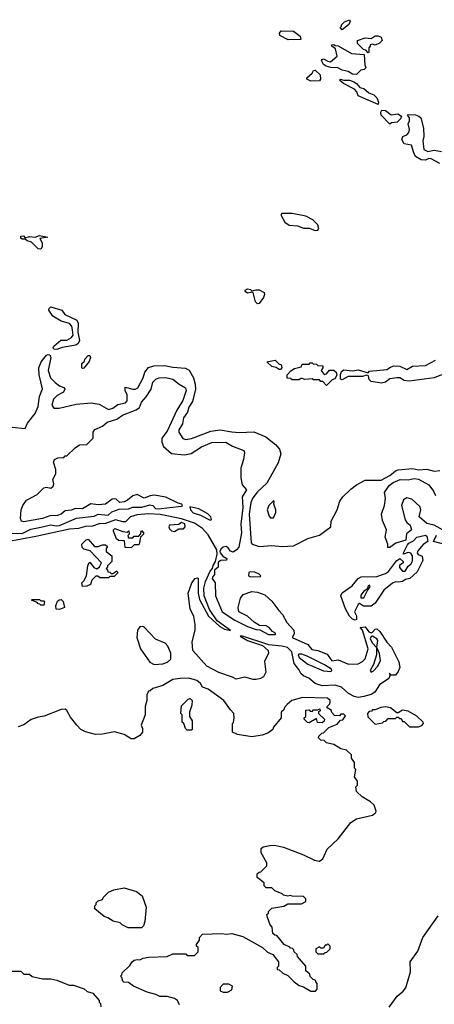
# Model space of a CAD drawing. Extents: x 2386423 to 2568864, y 578392 to 761999.
# Tile 391 of 454: x 2535117 to 2538006, y 679039 to 685900. Entities that reach past the tile are written whole.
import ezdxf

# ---------------------------------------------------------------- set-up
doc = ezdxf.new("R2010")
doc.units = 0

msp = doc.modelspace()

# ---------------------------------------------------------------- linework, layer by layer
at = {"layer": '0CON05XD'}
for points in [[(2537365, 685830), (2537350, 685845), (2537360, 685855), (2537360, 685865), (2537380, 685885), (2537415, 685900), (2537420, 685885), (2537407.5, 685865), (2537365, 685830)], [(2536988.8, 685758.8), (2536930.7, 685790.7), (2536927.5, 685805), (2536938.3, 685821.7), (2537025, 685821.2), (2537072.5, 685785), (2537075, 685762.5), (2536988.8, 685758.8)], [(2537545, 685670), (2537528.3, 685688.3), (2537511.7, 685691.7), (2537470, 685735), (2537470, 685755), (2537525, 685772.5), (2537565, 685770), (2537595, 685787.5), (2537615, 685787.5), (2537635, 685777.5), (2537642.5, 685755), (2537625, 685737.5), (2537595, 685722.5), (2537575, 685730), (2537560, 685725), (2537560, 685715), (2537550, 685705), (2537550, 685675), (2537545, 685670)], [(2537465, 685518.8), (2537435, 685520), (2537405, 685538.9), (2537365, 685548), (2537334.1, 685564.1), (2537285, 685566), (2537252.5, 685575), (2537235, 685586.7), (2537220, 685615), (2537225, 685622.5), (2537235, 685626.7), (2537265, 685610), (2537283, 685607), (2537330, 685645), (2537317, 685697), (2537292.5, 685715), (2537290, 685725), (2537305, 685727.5), (2537315, 685720), (2537337, 685717), (2537430, 685665), (2537518.3, 685658.3), (2537522.5, 685585), (2537530, 685565), (2537517, 685553), (2537495, 685547.5), (2537465, 685518.8)], [(2537145, 685471.2), (2537117.5, 685485), (2537117.5, 685495), (2537155, 685527.5), (2537164.1, 685545.9), (2537175, 685548.8), (2537210, 685515), (2537213.6, 685486.4), (2537205, 685473.3), (2537145, 685471.2)], [(2537615, 685310), (2537475, 685370), (2537467, 685397), (2537450, 685415), (2537372.5, 685455), (2537350, 685475), (2537350, 685485), (2537375, 685478), (2537415, 685477.8), (2537445, 685466.7), (2537463.8, 685455), (2537486.4, 685426.4), (2537515, 685420), (2537550.8, 685390.8), (2537585, 685376), (2537605.7, 685355), (2537616.7, 685325), (2537615, 685310)], [(2537695, 685172.5), (2537636.2, 685235), (2537633.3, 685255), (2537640, 685270), (2537665, 685268), (2537705, 685237.5), (2537753, 685243), (2537777, 685227), (2537770.7, 685209.3), (2537747.5, 685185), (2537708.3, 685181.7), (2537695, 685172.5)], [(2537862.7, 684972.7), (2537846.4, 685026.4), (2537795, 685034.2), (2537780.8, 685065), (2537786.2, 685085), (2537815, 685097.5), (2537827.5, 685115), (2537832.5, 685135), (2537823.3, 685175), (2537832.5, 685195), (2537832.5, 685215), (2537820, 685235), (2537825, 685240), (2537875, 685237.5), (2537898.3, 685228.3), (2537912.5, 685215), (2537930, 685145), (2537932.5, 685085), (2537926.7, 685055), (2537932.5, 684995), (2537960.7, 684980.7), (2538005, 684991.2), (2538055, 684982)], [(2538045, 684898), (2537985, 684931.2), (2537967, 684933), (2537945, 684922), (2537915, 684924.2), (2537875, 684946), (2537862.7, 684972.7)], [(2537175, 684430), (2537195, 684432.5), (2537202.5, 684445), (2537195, 684470), (2537160, 684505), (2537111.7, 684531.7), (2537015, 684550), (2536945, 684550), (2536940, 684545), (2536940, 684535), (2536965, 684490), (2536995, 684467.5), (2537053, 684463), (2537095, 684446.7), (2537135, 684447.5), (2537175, 684430)], [(2535265, 684301.2), (2535245, 684304), (2535199.7, 684349.7), (2535168.3, 684358.3), (2535155, 684370), (2535135, 684370), (2535125, 684377.5), (2535125, 684392.5), (2535143.6, 684393.6), (2535155, 684380), (2535185, 684390), (2535225.8, 684384.2), (2535255, 684396.7), (2535312.5, 684385), (2535257.5, 684375), (2535274.3, 684345), (2535273, 684317), (2535265, 684301.2)], [(2536775, 683920), (2536760, 683935), (2536745, 684000), (2536735, 684002.5), (2536705, 683993.8), (2536687.5, 684005), (2536687.5, 684015), (2536705, 684023.8), (2536725, 684020), (2536735, 684010), (2536761.7, 684018.3), (2536785, 684018), (2536819.5, 683999.5), (2536823.3, 683985), (2536815.9, 683964.1), (2536785, 683922.5), (2536775, 683920)], [(2535375, 683600.8), (2535354, 683604), (2535350, 683615), (2535354.4, 683625.6), (2535403.6, 683666.4), (2535445, 683667.1), (2535478.8, 683685), (2535488.8, 683701.2), (2535485, 683740), (2535481.2, 683765), (2535464.1, 683784.1), (2535405, 683799.2), (2535347.5, 683835), (2535320, 683875), (2535321.4, 683888.6), (2535335, 683898.8), (2535410, 683875), (2535432.5, 683845), (2535516.4, 683806.4), (2535523.8, 683785), (2535522.1, 683722.1), (2535533.8, 683665), (2535525, 683642.5), (2535508, 683632), (2535413.4, 683616.6), (2535375, 683600.8)], [(2535065, 683061.2), (2535155, 683052.5), (2535171.5, 683088.5), (2535224.2, 683155), (2535246.1, 683205), (2535255.9, 683275), (2535277.2, 683327.2), (2535253.1, 683425), (2535250.8, 683475), (2535266.7, 683515), (2535305, 683562), (2535315, 683566.2), (2535326.7, 683565), (2535334, 683545), (2535316, 683455), (2535331.4, 683405), (2535365, 683370.8), (2535395, 683348.8), (2535425, 683337.5), (2535432.5, 683325), (2535422.5, 683305), (2535377.7, 683282.3), (2535353.1, 683255), (2535341.9, 683215), (2535355, 683193.8), (2535393, 683193), (2535510.2, 683219.8), (2535615, 683230.5), (2535670, 683220), (2535735.4, 683184.6), (2535765, 683193.1), (2535800.9, 683219.1), (2535855, 683230.8), (2535866.9, 683245), (2535865.9, 683285.9), (2535852.5, 683315), (2535851.7, 683338.3), (2535905.9, 683325.9), (2535925, 683325.8), (2535941.2, 683335), (2535977.1, 683405), (2535988, 683445), (2536015, 683476), (2536051.1, 683488.9), (2536125, 683491.1), (2536185, 683478.6), (2536272.7, 683472.7), (2536298.6, 683458.6), (2536327.1, 683405), (2536340.4, 683360.4), (2536343.1, 683325), (2536320.7, 683239.3), (2536295, 683200), (2536285.8, 683165), (2536259.5, 683125), (2536250.9, 683085), (2536225, 683042.5), (2536225.8, 683025), (2536255, 682982), (2536275, 682974.4), (2536315, 682981.8), (2536448.3, 683031.7), (2536515, 683043.1), (2536595, 683027.5), (2536645.7, 683024.3), (2536748.8, 683028.8), (2536803.3, 683005), (2536832.7, 682992.7), (2536900, 682940), (2536926.5, 682906.5), (2536937.8, 682875), (2536918.9, 682811.1), (2536839.2, 682670.8), (2536775, 682609.5), (2536742.3, 682567.7), (2536727.6, 682535), (2536716.5, 682455), (2536730, 682255), (2536736.7, 682245), (2536785, 682228), (2536875, 682235.8), (2536945, 682229.2), (2537025, 682233.8), (2537125, 682284.2), (2537205, 682308), (2537284, 682365), (2537288.5, 682405), (2537328.8, 682485), (2537347.1, 682545), (2537367.8, 682575), (2537425, 682627.5), (2537465, 682659.4), (2537525, 682690.5), (2537635, 682690.9), (2537695, 682722.7), (2537735, 682757.5), (2537755, 682764.5), (2537855, 682772.2), (2537895, 682764.5), (2537955, 682767.1), (2538004.3, 682754.3), (2538045, 682759.4)], [(2535555, 683470), (2535550, 683475), (2535550, 683505), (2535568.3, 683521.7), (2535570, 683535), (2535595, 683560), (2535605, 683560), (2535610, 683545), (2535601.7, 683518.3), (2535565, 683472.5), (2535555, 683470)], [(2536935, 683462.5), (2536925, 683462.5), (2536905, 683477.5), (2536875, 683483.3), (2536840, 683515), (2536897.5, 683527.5), (2536925, 683500), (2536938.3, 683498.3), (2536942.5, 683475), (2536935, 683462.5)], [(2537255, 683350), (2537228.3, 683378.3), (2537215, 683380), (2537205, 683390), (2537165, 683390), (2537155, 683397.5), (2537105, 683392.5), (2537085, 683400), (2537075, 683400), (2537065, 683390), (2537015, 683390), (2537005, 683400), (2536981.7, 683401.7), (2536980, 683425), (2537007, 683453), (2537031.7, 683468.3), (2537078.3, 683481.7), (2537085, 683500), (2537135, 683500), (2537141.7, 683508.3), (2537155, 683510), (2537161.7, 683501.7), (2537185, 683500), (2537195, 683490), (2537228.3, 683488.3), (2537230, 683475), (2537217.5, 683455), (2537238.3, 683428.3), (2537255, 683432.5), (2537275, 683457.5), (2537305, 683456.7), (2537323.2, 683443.2), (2537327.5, 683422.5), (2537313, 683397), (2537295, 683390), (2537255, 683350)], [(2538055, 683424.2), (2538005, 683403.8), (2537831.7, 683381.7), (2537795.9, 683385.9), (2537765, 683403.8), (2537745, 683403.8), (2537695, 683396.7), (2537666.1, 683373.9), (2537638.3, 683368.3), (2537565, 683380), (2537553, 683393), (2537548.3, 683418.3), (2537535, 683422.5), (2537505.7, 683414.3), (2537405, 683412.9), (2537365, 683390), (2537352.5, 683395), (2537351.7, 683428.3), (2537360.5, 683449.5), (2537375, 683460), (2537435, 683452.5), (2537475, 683460.8), (2537545, 683440), (2537555, 683450), (2537675, 683462), (2537700.5, 683479.5), (2537725, 683487.5), (2537765, 683486.7), (2537815, 683462.5), (2537855, 683486.7), (2537945, 683490), (2538015, 683527.5)], [(2535065, 682321.3), (2535135, 682319), (2535195, 682350.2), (2535265, 682363.5), (2535335, 682379.2), (2535372, 682372), (2535395.2, 682374.8), (2535513.4, 682426.6), (2535635, 682441), (2535665, 682453.3), (2535732.6, 682447.4), (2535759.5, 682470.5), (2535809.6, 682490.4), (2535875, 682490.6), (2535905, 682503.5), (2535967.1, 682502.9), (2536025, 682519.1), (2536044, 682514), (2536062.5, 682495), (2536081, 682491), (2536245, 682510), (2536252.5, 682515), (2536247.5, 682525), (2536220.9, 682530.9), (2536135, 682572.5), (2536053.7, 682586.3), (2536027.3, 682582.7), (2535985, 682565.6), (2535935, 682590.6), (2535905, 682582.5), (2535868.9, 682551.1), (2535845, 682541.5), (2535815, 682536.7), (2535788.6, 682558.6), (2535775, 682561.1), (2535762.1, 682557.9), (2535715, 682524), (2535665, 682520), (2535612.5, 682527.5), (2535555, 682491.4), (2535505, 682493.4), (2535475, 682482.2), (2535435, 682478.6), (2535405.4, 682454.6), (2535380, 682445), (2535327.9, 682442.1), (2535275, 682424.6), (2535145, 682400.5), (2535128.8, 682405), (2535123.4, 682423.4), (2535128.6, 682485), (2535138.6, 682515), (2535165, 682552.5), (2535238, 682592), (2535285, 682638.8), (2535305, 682642), (2535335, 682636.7), (2535350.5, 682649.5), (2535356.2, 682665), (2535349.2, 682695), (2535368, 682735), (2535368, 682765), (2535353, 682817), (2535360, 682835), (2535383, 682847), (2535425, 682850), (2535435, 682860), (2535445, 682860), (2535503.6, 682916.4), (2535535, 682937.5), (2535585, 682940), (2535630, 682985), (2535630, 683025), (2535640, 683045), (2535695, 683067.5), (2535727.5, 683095), (2535794.3, 683115.7), (2535833.3, 683145), (2535929.7, 683180.3), (2535951.7, 683198.3), (2535966.7, 683235), (2535998.3, 683271.7), (2536033.8, 683325), (2536044.2, 683375), (2536066.7, 683395), (2536090, 683405), (2536135, 683407.5), (2536185, 683396), (2536229.3, 683359.3), (2536273.3, 683335), (2536277.5, 683315), (2536255, 683246.2), (2536211.5, 683178.5), (2536145, 683032), (2536107.1, 682985), (2536108.5, 682955), (2536119.4, 682925), (2536175, 682877.5), (2536265, 682868.8), (2536311.7, 682878.3), (2536385, 682923.8), (2536455, 682953.8), (2536554.3, 682955.7), (2536598.9, 682928.9), (2536678.8, 682898.8), (2536683.8, 682885), (2536676.9, 682835), (2536657.5, 682775), (2536657, 682707), (2536668.3, 682658.3), (2536696.7, 682625), (2536668.1, 682575), (2536672, 682502), (2536657.7, 682385), (2536662.2, 682325), (2536643.3, 682225), (2536628.6, 682205), (2536605, 682190), (2536585, 682196), (2536570.2, 682220.2), (2536555, 682228.2), (2536535, 682224.8), (2536518.9, 682211.1), (2536510.7, 682195), (2536512.9, 682185), (2536532.1, 682162.1), (2536560.8, 682145), (2536558.6, 682135), (2536519.5, 682130.5), (2536500.5, 682119.5), (2536498.9, 682085), (2536475.5, 682065), (2536475.6, 682035), (2536459.7, 682015), (2536458.8, 682005), (2536479.4, 681975), (2536481.5, 681885), (2536528.1, 681775), (2536615.8, 681715), (2536705, 681672.7), (2536765, 681651.4), (2536789.5, 681649.5), (2536850, 681615), (2536900, 681615), (2536898.8, 681625), (2536877.9, 681637.9), (2536855.6, 681665.6), (2536835, 681675.8), (2536788.3, 681678.3), (2536751.7, 681701.7), (2536705, 681744.2), (2536644, 681775), (2536640, 681805), (2536655, 681868.8), (2536675, 681895.6), (2536735, 681914.4), (2536775, 681910.5), (2536825, 681893.3), (2536875, 681848.9), (2536922.2, 681782.2), (2536949.1, 681755), (2536978.8, 681698.8), (2537026.9, 681645), (2537029.7, 681620.3), (2537016.7, 681595), (2537125, 681545.7), (2537152, 681512), (2537195, 681504.8), (2537259.5, 681479.5), (2537291.3, 681431.4), (2537335, 681439.8), (2537408.3, 681408.3), (2537475, 681412.3), (2537505, 681426.7), (2537524.4, 681445.6), (2537544.8, 681515), (2537505, 681646.7), (2537490, 681665), (2537525, 681668.3), (2537549.4, 681635), (2537565, 681628.4), (2537575, 681631.3), (2537595, 681653.1), (2537604.6, 681655.4), (2537627.4, 681637.4), (2537675, 681563.3), (2537708.3, 681528.3), (2537757.7, 681425), (2537765.9, 681385), (2537755, 681358.6), (2537735, 681333.1), (2537703, 681333), (2537694.4, 681345.6), (2537697, 681327), (2537689.8, 681310.2), (2537624, 681265), (2537592.5, 681215), (2537565, 681198.1), (2537515, 681184.4), (2537475, 681175.8)], [(2538085, 682332.5), (2538005, 682377.7), (2537955, 682389.2), (2537900.8, 682435), (2537912, 682485), (2537905, 682506.7), (2537848.9, 682558.9), (2537815, 682568.6), (2537790.8, 682555), (2537777.8, 682515), (2537802, 682415), (2537815, 682396.7), (2537838.1, 682378.1), (2537847.3, 682345), (2537812.4, 682317.6), (2537806.6, 682273.4), (2537738.3, 682251.7), (2537695, 682222.5), (2537683, 682223), (2537682.5, 682245), (2537663, 682293), (2537672.2, 682345), (2537645, 682411.2), (2537638.5, 682455), (2537659.5, 682515), (2537665.7, 682565), (2537660, 682605), (2537691.9, 682655), (2537720, 682675), (2537767.5, 682695), (2537825, 682694.5), (2537865, 682702.5), (2537895, 682697.5), (2537968, 682658), (2538000.5, 682615), (2538014.6, 682584.6)], [(2536885, 682430), (2536902.5, 682465), (2536902.5, 682485), (2536887.5, 682525), (2536890, 682545), (2536885, 682547.5), (2536853.3, 682515), (2536841.2, 682485), (2536855, 682440), (2536865, 682430), (2536885, 682430)], [(2536445, 682413.3), (2536452.5, 682417.5), (2536450, 682435), (2536427.6, 682457.6), (2536365, 682490.6), (2536302.5, 682505), (2536307.5, 682485), (2536325, 682464.5), (2536377.5, 682447.5), (2536445, 682413.3)], [(2537475, 681175.8), (2537446.7, 681185), (2537408, 681205), (2537358.6, 681248.6), (2537315, 681263.2), (2537225, 681257.9), (2537175, 681274.5), (2537132.1, 681312.1), (2537095, 681327.8), (2537075, 681344.4), (2537062, 681372), (2537028.5, 681415), (2537013.3, 681495), (2536984, 681525), (2536943.3, 681535), (2536853.1, 681543.1), (2536662.7, 681607.3), (2536652.5, 681605), (2536703.3, 681575), (2536809.3, 681539.3), (2536848.8, 681505), (2536851.2, 681485), (2536822.3, 681427.7), (2536832.3, 681352.3), (2536815, 681321.4), (2536795, 681308.6), (2536765, 681302), (2536745, 681302), (2536685, 681318.8), (2536625, 681305.8), (2536599.5, 681319.5), (2536505, 681350), (2536420, 681395), (2536324.4, 681505), (2536319.2, 681565), (2536340.6, 681645), (2536340.6, 681685), (2536330.3, 681740.3), (2536304.4, 681795), (2536291.9, 681905), (2536317.5, 681975), (2536340, 682005), (2536355, 682010), (2536360, 682005), (2536360.8, 681905), (2536369.1, 681859.1), (2536433.6, 681743.6), (2536512, 681672), (2536545, 681652.9), (2536586.4, 681643.6), (2536492.2, 681712.2), (2536439.3, 681789.3), (2536403.3, 681885), (2536401.2, 681938.8), (2536410.7, 681985), (2536443.8, 682056.2), (2536460.6, 682075), (2536464.1, 682095.9), (2536480.4, 682125), (2536493.1, 682175), (2536491.1, 682205), (2536429.7, 682309.7), (2536390.9, 682355), (2536335, 682392.3), (2536245, 682423), (2536095, 682452.3), (2536015.6, 682455.6), (2535935, 682450.2), (2535890, 682435), (2535855, 682401.2), (2535835, 682400.8), (2535785, 682414.5), (2535715, 682390.4), (2535672, 682388), (2535625, 682371.1), (2535575, 682369.4), (2535525.8, 682354.2), (2535465, 682348.8), (2535230.8, 682299.2), (2535029.2, 682260.8)], [(2536195, 682334), (2536225, 682352.8), (2536258.2, 682351.8), (2536269.7, 682365), (2536267, 682387), (2536245, 682395.3), (2536225, 682382.9), (2536161.3, 682378.7), (2536156.2, 682365), (2536161.9, 682351.9), (2536175, 682338.5), (2536195, 682334)], [(2535895, 682220), (2535851.7, 682221.7), (2535848.3, 682268.3), (2535805, 682270), (2535791.7, 682281.7), (2535770, 682335), (2535770, 682345), (2535780, 682355), (2535835, 682332.5), (2535865, 682330), (2535878.3, 682338.3), (2535880, 682315), (2535870, 682305), (2535875, 682290), (2535905, 682290), (2535915, 682300), (2535948.3, 682301.7), (2535960, 682315), (2535965, 682340), (2535980, 682325), (2535980, 682315), (2535960, 682295), (2535950, 682245), (2535945, 682240), (2535915, 682240), (2535895, 682220)], [(2535555, 681950), (2535550, 681975), (2535565, 681990), (2535582.5, 682025), (2535592.5, 682095), (2535601.7, 682118.3), (2535608.3, 682118.3), (2535633.6, 682083.6), (2535655, 682072.5), (2535673, 682087), (2535687.5, 682115), (2535608.3, 682198.3), (2535565, 682210), (2535553, 682223), (2535550, 682245), (2535580, 682275), (2535595, 682280), (2535638.3, 682228.3), (2535661.7, 682228.3), (2535695, 682240), (2535715, 682240), (2535728.3, 682228.3), (2535720, 682215), (2535720, 682195), (2535760, 682165), (2535760, 682125), (2535730, 682095), (2535730, 682085), (2535720, 682075), (2535730, 682065), (2535731.7, 682051.7), (2535745, 682050), (2535755, 682040), (2535765, 682040), (2535795, 682060), (2535800, 682045), (2535775, 682020), (2535745, 682020), (2535735, 682010), (2535675, 682010), (2535661.7, 682021.7), (2535648.3, 682021.7), (2535620, 681995), (2535610, 681965), (2535585, 681952.5), (2535555, 681950)], [(2537455, 681716.2), (2537435, 681723.3), (2537415, 681744.2), (2537387.1, 681795), (2537355.5, 681885), (2537365, 681906.9), (2537434, 681956), (2537475, 682007.1), (2537497.2, 682017.2), (2537605, 682020.9), (2537665, 682040.9), (2537686.2, 682053.8), (2537741.9, 682128.1), (2537765, 682144.7), (2537789.4, 682125), (2537788.2, 682115), (2537764, 682096), (2537763.2, 682083.2), (2537785, 682056.2), (2537802, 682058), (2537825, 682091.2), (2537842.5, 682105), (2537853.1, 682126.9), (2537853.3, 682165), (2537841.7, 682181.7), (2537823.3, 682186.7), (2537790.8, 682175), (2537790.4, 682185), (2537819.8, 682240.2), (2537828.5, 682251.5), (2537861.7, 682268.3), (2537885.2, 682294.8), (2537945, 682307.6), (2537955, 682301.5), (2537961.9, 682265), (2537927.6, 682242.4), (2537890.9, 682199.1), (2537886.4, 682185), (2537894.2, 682174.2), (2537920.7, 682160.7), (2537925, 682131.2), (2537887.6, 682052.4), (2537834.4, 682005.6), (2537805, 682000), (2537783.3, 681985), (2537755, 681980), (2537735, 681983.8), (2537715, 681972.9), (2537655, 681924.6), (2537592.8, 681835), (2537566.6, 681813.4), (2537513.2, 681813.2), (2537485, 681831.4), (2537475, 681825.8), (2537450, 681775), (2537464.2, 681745), (2537465, 681720), (2537455, 681716.2)], [(2538098.7, 682238.7), (2538000.9, 682265), (2538021.5, 682308.5)], [(2536725, 682017.5), (2536795, 682020), (2536797.5, 682025), (2536786.1, 682036.1), (2536755, 682050), (2536725, 682052.5), (2536713, 682047), (2536712.5, 682025), (2536725, 682017.5)], [(2537515, 681870.6), (2537542.5, 681927.5), (2537558.8, 681945), (2537555, 681960), (2537545, 681952.5), (2537537.5, 681932.5), (2537515, 681918), (2537495, 681890), (2537495, 681872.5), (2537515, 681870.6)], [(2535285, 681820), (2535265, 681820), (2535258.3, 681828.3), (2535245, 681830), (2535238.3, 681838.3), (2535200, 681855), (2535205, 681860), (2535255, 681860), (2535265, 681850), (2535285, 681850), (2535290, 681845), (2535285, 681820)], [(2535395, 681790), (2535371.7, 681791.7), (2535370, 681815), (2535381.7, 681848.3), (2535391.7, 681858.3), (2535405, 681860), (2535420, 681845), (2535430, 681805), (2535395, 681790)], [(2536055, 681407.5), (2536115, 681412.5), (2536147, 681423), (2536170, 681445), (2536170, 681485), (2536150, 681535), (2536130, 681555), (2536063.6, 681583.6), (2535985, 681667.5), (2535975, 681672.5), (2535955, 681670), (2535937.5, 681645), (2535933.3, 681595), (2535960, 681515), (2536025, 681422.5), (2536055, 681407.5)], [(2537565, 681354.2), (2537579.5, 681360.5), (2537612.5, 681395), (2537631.9, 681435), (2537625, 681483.3), (2537605.7, 681525.7), (2537612.7, 681575), (2537606.5, 681586.5), (2537575, 681604.7), (2537565, 681602.7), (2537559.8, 681585), (2537575, 681555.3), (2537604, 681525), (2537602.9, 681475), (2537583.1, 681406.9), (2537558.8, 681365), (2537565, 681354.2)], [(2537285, 681357.5), (2537292.5, 681365), (2537288.8, 681375), (2537240.8, 681405), (2537120, 681465), (2537082, 681478), (2537065, 681480), (2537057.5, 681475), (2537063.8, 681455), (2537125, 681409.2), (2537235, 681362.5), (2537285, 681357.5)], [(2536860, 680145), (2536893, 680147), (2536955, 680133.3), (2537095, 680080), (2537172.3, 680042.3), (2537205, 680036.7), (2537228.3, 680051.7), (2537259.7, 680120.3), (2537335, 680192.5), (2537425, 680306.7), (2537465, 680331.2), (2537575, 680356.7), (2537597.5, 680375), (2537600, 680385), (2537586.4, 680426.4), (2537560.7, 680450.7), (2537503.6, 680483.6), (2537463, 680523), (2537460, 680555), (2537470, 680565), (2537470, 680595), (2537450, 680625), (2537460, 680675), (2537450, 680685), (2537450, 680725), (2537430, 680755), (2537428.3, 680778.3), (2537395, 680810), (2537355, 680820), (2537305, 680850), (2537255, 680860), (2537238.3, 680878.3), (2537215, 680880), (2537200, 680895), (2537201.7, 680908.3), (2537221.7, 680928.3), (2537235, 680930), (2537271.7, 680968.3), (2537328.3, 680991.7), (2537351.7, 681018.3), (2537368.3, 681021.7), (2537388.3, 681048.3), (2537375, 681060), (2537355, 681060), (2537345, 681050), (2537311.7, 681051.7), (2537291.7, 681071.7), (2537288.3, 681088.3), (2537260, 681105), (2537260, 681115), (2537277, 681133), (2537280, 681145), (2537280, 681155), (2537261.7, 681171.7), (2537087, 681177), (2537013, 681157), (2536981.7, 681128.3), (2536961.7, 681108.3), (2536958.3, 681091.7), (2536940, 681075), (2536940, 681035), (2536885, 680970), (2536880, 680955), (2536845, 680927.5), (2536806.1, 680913.9), (2536735, 680904), (2536635, 680920), (2536600, 680935), (2536600, 680995), (2536607, 681003), (2536612.5, 681035), (2536610, 681065), (2536585, 681090), (2536540, 681155), (2536430, 681235), (2536390, 681250), (2536377.5, 681275), (2536352.5, 681295), (2536295, 681311.2), (2536235, 681308.8), (2536185, 681303.3), (2536115, 681260), (2536045, 681240), (2536027, 681223), (2536015, 681220), (2536002.5, 681195), (2536002.5, 681155), (2535992.5, 681115), (2535992.5, 681055), (2535962.5, 680985), (2535971.7, 680961.7), (2535972.5, 680935), (2535955, 680912.5), (2535915, 680890), (2535895, 680890), (2535845, 680920), (2535777, 680937), (2535695, 680920.5), (2535645, 680918.5), (2535575, 680937.7), (2535542.9, 680955), (2535515, 680983.1), (2535470.5, 681040.5), (2535446, 681086), (2535434.5, 681094.5), (2535405, 681092.5), (2535286.8, 681046.8), (2535245, 681040.6), (2535196.7, 681023.3), (2535145, 680987.5), (2535106.4, 680973.6)], [(2536315, 680950), (2536285, 680950), (2536271.7, 680961.7), (2536260, 680995), (2536250, 681005), (2536250, 681055), (2536240, 681065), (2536245, 681120), (2536290, 681165), (2536305, 681170), (2536320, 681155), (2536317, 681123), (2536300, 681075), (2536300, 681045), (2536320, 681015), (2536320, 680955), (2536315, 680950)], [(2537225, 681000), (2537191.7, 681001.7), (2537185, 681030), (2537135, 681000), (2537121.7, 681001.7), (2537100, 681025), (2537100, 681035), (2537110, 681045), (2537111.7, 681088.3), (2537135, 681090), (2537141.7, 681081.7), (2537155, 681080), (2537165, 681090), (2537195, 681090), (2537208.3, 681098.3), (2537210, 681085), (2537200, 681075), (2537200, 681065), (2537240, 681025), (2537238.3, 681011.7), (2537225, 681000)], [(2537895, 680972.5), (2537918.3, 680981.7), (2537930, 680995), (2537927.5, 681005), (2537885, 681047.5), (2537825, 681082.5), (2537785, 681087.5), (2537755, 681070), (2537745, 681070), (2537700, 681105), (2537665, 681112.5), (2537633, 681107), (2537595, 681090), (2537575, 681090), (2537568.3, 681081.7), (2537551.7, 681078.3), (2537540, 681065), (2537541.7, 681041.7), (2537595, 680990), (2537645, 681000), (2537655, 681010), (2537668.3, 681011.7), (2537685, 681030), (2537735, 681030), (2537745, 681040), (2537755, 681040), (2537765, 681030), (2537775, 681030), (2537785, 681010), (2537795, 681010), (2537833, 680973), (2537895, 680972.5)], [(2536230, 679035), (2536217.5, 679065), (2536195, 679080), (2536145, 679092.5), (2536093, 679093), (2536065, 679107.5), (2536005, 679122.5), (2535910, 679165), (2535875, 679190), (2535843, 679193), (2535835, 679200), (2535830, 679225), (2535820, 679235), (2535830, 679245), (2535831.7, 679258.3), (2535885, 679310), (2535900, 679335), (2535915, 679347.5), (2535938.3, 679351.7), (2535955, 679350), (2535978.3, 679361.7), (2536017, 679367), (2536145, 679372.5), (2536185, 679390), (2536275, 679390), (2536285, 679380), (2536335, 679380), (2536360, 679405), (2536360, 679435), (2536350, 679445), (2536350, 679455), (2536370, 679485), (2536370, 679505), (2536391.7, 679528.3), (2536525, 679532.5), (2536555, 679527.5), (2536595, 679532.5), (2536671.7, 679511.7), (2536810, 679435), (2536843.3, 679403.3), (2536880, 679385), (2536920, 679335), (2536920, 679305), (2536910, 679295), (2536911.7, 679281.7), (2536925, 679280), (2536950, 679255), (2536985, 679240), (2537030, 679195), (2537065, 679170), (2537095, 679160), (2537145, 679130), (2537178.3, 679131.7), (2537190, 679145), (2537190, 679185), (2537180, 679195), (2537180, 679205), (2537161.7, 679211.7), (2537141.7, 679231.7), (2537138.3, 679248.3), (2537111.7, 679271.7), (2537110, 679305), (2537051.7, 679371.7), (2537050, 679385), (2537030, 679405), (2537028.3, 679418.3), (2537018.3, 679428.3), (2537005, 679430), (2536998.3, 679438.3), (2536960, 679455), (2536908.3, 679518.3), (2536895, 679520), (2536881.7, 679531.7), (2536877, 679577), (2536863, 679593), (2536843, 679643), (2536840, 679665), (2536850, 679675), (2536850, 679685), (2536875, 679710), (2536957, 679723), (2536985, 679740), (2537081.7, 679738.3), (2537110, 679755), (2537110, 679775), (2537095, 679790), (2537015, 679792.5), (2537005, 679797.5), (2536985, 679792.5), (2536955, 679800), (2536945, 679810), (2536895, 679830), (2536875, 679850), (2536835, 679850), (2536820, 679865), (2536820, 679885), (2536771.7, 679921.7), (2536771.7, 679948.3), (2536785, 679960), (2536798.3, 679961.7), (2536840, 680005), (2536840, 680025), (2536800, 680095), (2536800, 680125), (2536813, 680137), (2536860, 680145)], [(2535965, 679572.5), (2535873, 679573), (2535831.7, 679591.7), (2535817, 679607), (2535768.3, 679618.3), (2535731.7, 679641.7), (2535705, 679650), (2535640, 679705), (2535640, 679725), (2535650, 679735), (2535650, 679745), (2535665, 679760), (2535695, 679770), (2535700, 679785), (2535735, 679820), (2535773, 679837), (2535845, 679850), (2535930, 679825), (2535970, 679795), (2535997.5, 679715), (2535990, 679615), (2535980, 679585), (2535965, 679572.5)], [(2537691.3, 679018.7), (2537746.2, 679095), (2537790, 679130), (2537806.7, 679153.3), (2537840, 679265), (2537837.5, 679335), (2537890.7, 679409.3), (2537925, 679504), (2538033.5, 679655)], [(2537235, 679390), (2537245, 679400), (2537258.3, 679401.7), (2537280, 679425), (2537280, 679445), (2537265, 679460), (2537255, 679450), (2537245, 679450), (2537235, 679430), (2537215, 679430), (2537205, 679440), (2537180, 679425), (2537180, 679405), (2537195, 679390), (2537235, 679390)], [(2535045, 679270), (2535125, 679270), (2535145, 679250), (2535185, 679250), (2535203, 679233), (2535275, 679217.5), (2535335, 679217.5), (2535375, 679207.5), (2535463, 679173), (2535491.7, 679171.7), (2535567, 679147), (2535588.3, 679128.3), (2535627, 679117), (2535670, 679065), (2535670, 679055), (2535680, 679045), (2535681.7, 679021.7)], [(2536565, 679122.5), (2536595, 679140), (2536600, 679165), (2536575, 679180), (2536535, 679180), (2536513, 679157), (2536513, 679133), (2536535, 679122.5), (2536565, 679122.5)]]:
    msp.add_lwpolyline(points, dxfattribs=at)

doc.saveas('drawing.dxf')
